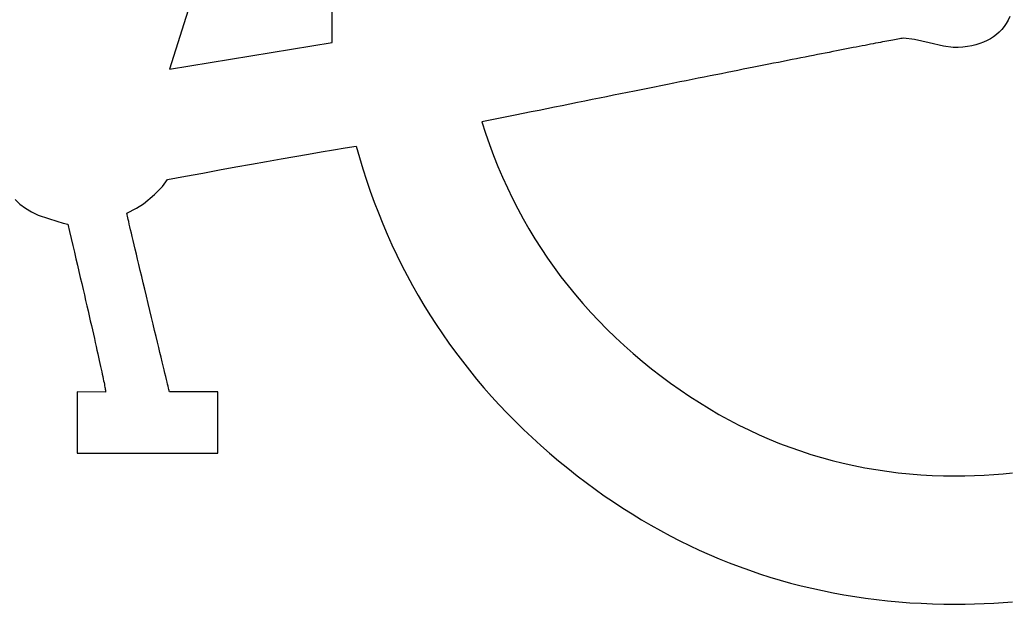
# Model space of a CAD drawing. Extents: x 99982 to 100176, y 99905 to 100011.
# Drawn here: x 100026.2724 to 100026.3271, y 99978.875 to 99978.9072 of the extents above; entities that cross this region are included whole.
import ezdxf

# ---------------------------------------------------------------- set-up
doc = ezdxf.new("R2010")
doc.units = 0
doc.layers.add('TR_SN_ConstructionSigns', color=7, linetype='Continuous')

msp = doc.modelspace()

# ---------------------------------------------------------------- linework, layer by layer
at = {"layer": 'TR_SN_ConstructionSigns'}
for p, q in [((100026.293188, 99978.944763), (100026.280641, 99978.904501)), ((100026.289614, 99978.905971), (100026.289609, 99978.907821)), ((100026.326938, 99978.907218), (100026.326833, 99978.907035)), ((100026.327033, 99978.907414), (100026.326938, 99978.907218)), ((100026.326589, 99978.906703), (100026.32645, 99978.906555)), ((100026.326716, 99978.906863), (100026.326589, 99978.906703)), ((100026.326833, 99978.907035), (100026.326716, 99978.906863)), ((100026.320362, 99978.906071), (100026.320251, 99978.90605)), ((100026.320469, 99978.906091), (100026.320362, 99978.906071)), ((100026.320572, 99978.90611), (100026.320469, 99978.906091)), ((100026.32067, 99978.906128), (100026.320572, 99978.90611)), ((100026.320763, 99978.906145), (100026.32067, 99978.906128)), ((100026.320852, 99978.906161), (100026.320763, 99978.906145)), ((100026.320936, 99978.906176), (100026.320852, 99978.906161)), ((100026.321015, 99978.906191), (100026.320936, 99978.906176)), ((100026.32109, 99978.906204), (100026.321015, 99978.906191)), ((100026.32116, 99978.906216), (100026.32109, 99978.906204)), ((100026.321773, 99978.906152), (100026.32116, 99978.906216)), ((100026.32259, 99978.905959), (100026.321773, 99978.906152)), ((100026.325783, 99978.906081), (100026.325589, 99978.905992)), ((100026.325966, 99978.906182), (100026.325783, 99978.906081)), ((100026.326139, 99978.906295), (100026.325966, 99978.906182)), ((100026.3263, 99978.906419), (100026.326139, 99978.906295)), ((100026.32645, 99978.906555), (100026.3263, 99978.906419)), ((100026.280641, 99978.904501), (100026.289614, 99978.905971)), ((100026.317651, 99978.905551), (100026.317457, 99978.905513)), ((100026.317841, 99978.905588), (100026.317651, 99978.905551)), ((100026.318026, 99978.905624), (100026.317841, 99978.905588)), ((100026.318206, 99978.905659), (100026.318026, 99978.905624)), ((100026.318382, 99978.905693), (100026.318206, 99978.905659)), ((100026.318553, 99978.905726), (100026.318382, 99978.905693)), ((100026.31872, 99978.905759), (100026.318553, 99978.905726)), ((100026.318882, 99978.90579), (100026.31872, 99978.905759)), ((100026.31904, 99978.90582), (100026.318882, 99978.90579)), ((100026.319193, 99978.90585), (100026.31904, 99978.90582)), ((100026.319341, 99978.905878), (100026.319193, 99978.90585)), ((100026.319485, 99978.905905), (100026.319341, 99978.905878)), ((100026.319624, 99978.905932), (100026.319485, 99978.905905)), ((100026.319758, 99978.905958), (100026.319624, 99978.905932)), ((100026.319888, 99978.905982), (100026.319758, 99978.905958)), ((100026.320014, 99978.906006), (100026.319888, 99978.905982)), ((100026.320134, 99978.906029), (100026.320014, 99978.906006)), ((100026.320251, 99978.90605), (100026.320134, 99978.906029)), ((100026.323381, 99978.905766), (100026.32259, 99978.905959)), ((100026.323917, 99978.905702), (100026.323381, 99978.905766)), ((100026.324189, 99978.905708), (100026.323917, 99978.905702)), ((100026.32445, 99978.905726), (100026.324189, 99978.905708)), ((100026.3247, 99978.905756), (100026.32445, 99978.905726)), ((100026.324939, 99978.905797), (100026.3247, 99978.905756)), ((100026.325167, 99978.90585), (100026.324939, 99978.905797)), ((100026.325383, 99978.905915), (100026.325167, 99978.90585)), ((100026.325589, 99978.905992), (100026.325383, 99978.905915)), ((100026.314769, 99978.904983), (100026.314516, 99978.904933)), ((100026.315019, 99978.905033), (100026.314769, 99978.904983)), ((100026.315263, 99978.905081), (100026.315019, 99978.905033)), ((100026.315503, 99978.905128), (100026.315263, 99978.905081)), ((100026.315739, 99978.905175), (100026.315503, 99978.905128)), ((100026.315969, 99978.905221), (100026.315739, 99978.905175)), ((100026.316196, 99978.905265), (100026.315969, 99978.905221)), ((100026.316417, 99978.905309), (100026.316196, 99978.905265)), ((100026.316635, 99978.905352), (100026.316417, 99978.905309)), ((100026.316847, 99978.905393), (100026.316635, 99978.905352)), ((100026.317055, 99978.905434), (100026.316847, 99978.905393)), ((100026.317258, 99978.905474), (100026.317055, 99978.905434)), ((100026.317457, 99978.905513), (100026.317258, 99978.905474)), ((100026.312025, 99978.904437), (100026.311725, 99978.904378)), ((100026.31232, 99978.904496), (100026.312025, 99978.904437)), ((100026.312611, 99978.904554), (100026.31232, 99978.904496)), ((100026.312896, 99978.904611), (100026.312611, 99978.904554)), ((100026.313178, 99978.904667), (100026.312896, 99978.904611)), ((100026.313454, 99978.904722), (100026.313178, 99978.904667)), ((100026.313727, 99978.904776), (100026.313454, 99978.904722)), ((100026.313994, 99978.90483), (100026.313727, 99978.904776)), ((100026.314257, 99978.904882), (100026.313994, 99978.90483)), ((100026.314516, 99978.904933), (100026.314257, 99978.904882)), ((100026.309499, 99978.903932), (100026.309163, 99978.903865)), ((100026.309831, 99978.903999), (100026.309499, 99978.903932)), ((100026.310158, 99978.904064), (100026.309831, 99978.903999)), ((100026.310481, 99978.904129), (100026.310158, 99978.904064)), ((100026.310799, 99978.904193), (100026.310481, 99978.904129)), ((100026.311112, 99978.904255), (100026.310799, 99978.904193)), ((100026.311421, 99978.904317), (100026.311112, 99978.904255)), ((100026.311725, 99978.904378), (100026.311421, 99978.904317)), ((100026.30668, 99978.903366), (100026.306307, 99978.903291)), ((100026.307049, 99978.903441), (100026.30668, 99978.903366)), ((100026.307412, 99978.903514), (100026.307049, 99978.903441)), ((100026.307772, 99978.903586), (100026.307412, 99978.903514)), ((100026.308126, 99978.903657), (100026.307772, 99978.903586)), ((100026.308476, 99978.903727), (100026.308126, 99978.903657)), ((100026.308822, 99978.903797), (100026.308476, 99978.903727)), ((100026.309163, 99978.903865), (100026.308822, 99978.903797)), ((100026.303973, 99978.902821), (100026.303567, 99978.90274)), ((100026.304373, 99978.902902), (100026.303973, 99978.902821)), ((100026.304769, 99978.902982), (100026.304373, 99978.902902)), ((100026.30516, 99978.903061), (100026.304769, 99978.902982)), ((100026.305547, 99978.903139), (100026.30516, 99978.903061)), ((100026.305929, 99978.903215), (100026.305547, 99978.903139)), ((100026.306307, 99978.903291), (100026.305929, 99978.903215)), ((100026.301473, 99978.902317), (100026.30104, 99978.90223)), ((100026.301901, 99978.902404), (100026.301473, 99978.902317)), ((100026.302324, 99978.902489), (100026.301901, 99978.902404)), ((100026.302743, 99978.902574), (100026.302324, 99978.902489)), ((100026.303158, 99978.902657), (100026.302743, 99978.902574)), ((100026.303567, 99978.90274), (100026.303158, 99978.902657)), ((100026.298808, 99978.901779), (100026.298348, 99978.901686)), ((100026.299264, 99978.901871), (100026.298808, 99978.901779)), ((100026.299715, 99978.901962), (100026.299264, 99978.901871)), ((100026.300161, 99978.902052), (100026.299715, 99978.901962)), ((100026.300603, 99978.902141), (100026.300161, 99978.902052)), ((100026.30104, 99978.90223), (100026.300603, 99978.902141)), ((100026.298348, 99978.901686), (100026.297883, 99978.901592)), ((100026.297883, 99978.901592), (100026.298086, 99978.900963)), ((100026.298086, 99978.900963), (100026.298302, 99978.900344)), ((100026.289009, 99978.899937), (100026.289685, 99978.90005)), ((100026.289685, 99978.90005), (100026.290329, 99978.900156)), ((100026.290329, 99978.900156), (100026.290941, 99978.900255)), ((100026.290941, 99978.900255), (100026.291121, 99978.899623)), ((100026.298302, 99978.900344), (100026.29853, 99978.899732)), ((100026.285994, 99978.899412), (100026.286795, 99978.899554)), ((100026.286795, 99978.899554), (100026.287564, 99978.899689)), ((100026.287564, 99978.899689), (100026.288303, 99978.899817)), ((100026.288303, 99978.899817), (100026.289009, 99978.899937)), ((100026.291121, 99978.899623), (100026.291311, 99978.898999)), ((100026.29853, 99978.899732), (100026.298771, 99978.899129)), ((100026.283402, 99978.898941), (100026.284297, 99978.899106)), ((100026.284297, 99978.899106), (100026.285161, 99978.899262)), ((100026.285161, 99978.899262), (100026.285994, 99978.899412)), ((100026.291311, 99978.898999), (100026.291511, 99978.898381)), ((100026.298771, 99978.899129), (100026.299024, 99978.898534)), ((100026.280528, 99978.898405), (100026.281517, 99978.898591)), ((100026.281517, 99978.898591), (100026.282475, 99978.89877)), ((100026.282475, 99978.89877), (100026.283402, 99978.898941)), ((100026.299024, 99978.898534), (100026.29929, 99978.897947)), ((100026.279801, 99978.897582), (100026.280244, 99978.898028)), ((100026.280244, 99978.898028), (100026.280528, 99978.898405)), ((100026.291511, 99978.898381), (100026.291721, 99978.897769)), ((100026.29929, 99978.897947), (100026.299569, 99978.897369)), ((100026.2792, 99978.897068), (100026.279801, 99978.897582)), ((100026.291721, 99978.897769), (100026.291941, 99978.897164)), ((100026.299569, 99978.897369), (100026.29986, 99978.896799)), ((100026.272111, 99978.897308), (100026.272378, 99978.897058)), ((100026.272378, 99978.897058), (100026.272679, 99978.896831)), ((100026.272679, 99978.896831), (100026.273015, 99978.89663)), ((100026.278282, 99978.896554), (100026.278818, 99978.896837)), ((100026.278818, 99978.896837), (100026.2792, 99978.897068)), ((100026.291941, 99978.897164), (100026.29217, 99978.896566)), ((100026.29986, 99978.896799), (100026.300164, 99978.896237)), ((100026.273015, 99978.89663), (100026.273385, 99978.896453)), ((100026.273385, 99978.896453), (100026.273947, 99978.896267)), ((100026.273947, 99978.896267), (100026.274407, 99978.896119)), ((100026.278284, 99978.896537), (100026.278282, 99978.896554)), ((100026.27829, 99978.896504), (100026.278284, 99978.896537)), ((100026.2783, 99978.896454), (100026.27829, 99978.896504)), ((100026.278314, 99978.896387), (100026.2783, 99978.896454)), ((100026.278333, 99978.896304), (100026.278314, 99978.896387)), ((100026.278355, 99978.896204), (100026.278333, 99978.896304)), ((100026.29217, 99978.896566), (100026.29241, 99978.895974)), ((100026.300164, 99978.896237), (100026.30048, 99978.895684)), ((100026.274407, 99978.896119), (100026.274764, 99978.89601)), ((100026.274764, 99978.89601), (100026.275019, 99978.895939)), ((100026.275019, 99978.895939), (100026.275113, 99978.895541)), ((100026.278381, 99978.896088), (100026.278355, 99978.896204)), ((100026.278412, 99978.895955), (100026.278381, 99978.896088)), ((100026.278447, 99978.895805), (100026.278412, 99978.895955)), ((100026.278485, 99978.895639), (100026.278447, 99978.895805)), ((100026.29241, 99978.895974), (100026.292659, 99978.895389)), ((100026.30048, 99978.895684), (100026.300809, 99978.895139)), ((100026.275113, 99978.895541), (100026.275205, 99978.895151)), ((100026.275205, 99978.895151), (100026.275294, 99978.89477)), ((100026.278528, 99978.895456), (100026.278485, 99978.895639)), ((100026.278575, 99978.895257), (100026.278528, 99978.895456)), ((100026.278626, 99978.895041), (100026.278575, 99978.895257)), ((100026.292659, 99978.895389), (100026.292919, 99978.89481)), ((100026.300809, 99978.895139), (100026.301151, 99978.894603)), ((100026.275294, 99978.89477), (100026.275381, 99978.894398)), ((100026.278681, 99978.894808), (100026.278626, 99978.895041)), ((100026.27874, 99978.894559), (100026.278681, 99978.894808)), ((100026.292919, 99978.89481), (100026.293188, 99978.894238)), ((100026.301151, 99978.894603), (100026.301505, 99978.894074)), ((100026.275381, 99978.894398), (100026.275467, 99978.894035)), ((100026.275467, 99978.894035), (100026.27555, 99978.89368)), ((100026.278803, 99978.894293), (100026.27874, 99978.894559)), ((100026.278871, 99978.894011), (100026.278803, 99978.894293)), ((100026.293188, 99978.894238), (100026.293467, 99978.893672)), ((100026.301505, 99978.894074), (100026.301872, 99978.893554)), ((100026.27555, 99978.89368), (100026.27563, 99978.893334)), ((100026.278942, 99978.893712), (100026.278871, 99978.894011)), ((100026.279017, 99978.893397), (100026.278942, 99978.893712)), ((100026.293467, 99978.893672), (100026.293756, 99978.893113)), ((100026.301872, 99978.893554), (100026.302251, 99978.893043)), ((100026.27563, 99978.893334), (100026.275709, 99978.892997)), ((100026.275709, 99978.892997), (100026.275786, 99978.892669)), ((100026.279097, 99978.893065), (100026.279017, 99978.893397)), ((100026.27918, 99978.892716), (100026.279097, 99978.893065)), ((100026.293756, 99978.893113), (100026.294056, 99978.89256)), ((100026.302251, 99978.893043), (100026.302643, 99978.892539)), ((100026.275786, 99978.892669), (100026.27586, 99978.892349)), ((100026.279268, 99978.892351), (100026.27918, 99978.892716)), ((100026.294056, 99978.89256), (100026.294364, 99978.892014)), ((100026.302643, 99978.892539), (100026.303048, 99978.892044)), ((100026.27586, 99978.892349), (100026.275932, 99978.892038)), ((100026.275932, 99978.892038), (100026.276002, 99978.891736)), ((100026.27936, 99978.891969), (100026.279268, 99978.892351)), ((100026.279455, 99978.89157), (100026.27936, 99978.891969)), ((100026.294364, 99978.892014), (100026.294683, 99978.891475)), ((100026.303048, 99978.892044), (100026.303465, 99978.891558)), ((100026.276002, 99978.891736), (100026.27607, 99978.891443)), ((100026.27607, 99978.891443), (100026.276136, 99978.891158)), ((100026.279551, 99978.891172), (100026.279455, 99978.89157)), ((100026.294683, 99978.891475), (100026.295012, 99978.890942)), ((100026.303465, 99978.891558), (100026.303895, 99978.891079)), ((100026.276136, 99978.891158), (100026.276199, 99978.890882)), ((100026.276199, 99978.890882), (100026.276261, 99978.890615)), ((100026.279643, 99978.890791), (100026.279551, 99978.891172)), ((100026.279731, 99978.890426), (100026.279643, 99978.890791)), ((100026.295012, 99978.890942), (100026.295351, 99978.890415)), ((100026.303895, 99978.891079), (100026.304337, 99978.890609)), ((100026.276261, 99978.890615), (100026.27632, 99978.890357)), ((100026.27632, 99978.890357), (100026.276377, 99978.890107)), ((100026.279814, 99978.890079), (100026.279731, 99978.890426)), ((100026.295351, 99978.890415), (100026.2957, 99978.889895)), ((100026.304337, 99978.890609), (100026.304792, 99978.890147)), ((100026.276377, 99978.890107), (100026.276432, 99978.889867)), ((100026.276432, 99978.889867), (100026.276485, 99978.889634)), ((100026.279894, 99978.889748), (100026.279814, 99978.890079)), ((100026.279969, 99978.889435), (100026.279894, 99978.889748)), ((100026.2957, 99978.889895), (100026.296058, 99978.889382)), ((100026.304792, 99978.890147), (100026.30526, 99978.889694)), ((100026.30526, 99978.889694), (100026.30574, 99978.889249)), ((100026.276485, 99978.889634), (100026.276536, 99978.889411)), ((100026.276536, 99978.889411), (100026.276584, 99978.889197)), ((100026.276584, 99978.889197), (100026.27663, 99978.888991)), ((100026.28004, 99978.889138), (100026.279969, 99978.889435)), ((100026.280108, 99978.888859), (100026.28004, 99978.889138)), ((100026.296058, 99978.889382), (100026.296427, 99978.888875)), ((100026.30574, 99978.889249), (100026.306233, 99978.888812)), ((100026.27663, 99978.888991), (100026.276674, 99978.888794)), ((100026.276674, 99978.888794), (100026.276716, 99978.888606)), ((100026.276716, 99978.888606), (100026.276756, 99978.888426)), ((100026.280171, 99978.888596), (100026.280108, 99978.888859)), ((100026.28023, 99978.88835), (100026.280171, 99978.888596)), ((100026.296427, 99978.888875), (100026.296805, 99978.888375)), ((100026.306233, 99978.888812), (100026.306739, 99978.888384)), ((100026.276756, 99978.888426), (100026.276794, 99978.888255)), ((100026.276794, 99978.888255), (100026.276829, 99978.888093)), ((100026.276829, 99978.888093), (100026.276863, 99978.88794)), ((100026.280285, 99978.888121), (100026.28023, 99978.88835)), ((100026.280336, 99978.88791), (100026.280285, 99978.888121)), ((100026.296805, 99978.888375), (100026.297194, 99978.887881)), ((100026.306739, 99978.888384), (100026.307257, 99978.887964)), ((100026.276863, 99978.88794), (100026.276894, 99978.887796)), ((100026.276894, 99978.887796), (100026.276923, 99978.88766)), ((100026.276923, 99978.88766), (100026.27695, 99978.887533)), ((100026.27695, 99978.887533), (100026.276975, 99978.887415)), ((100026.280383, 99978.887715), (100026.280336, 99978.88791)), ((100026.280425, 99978.887537), (100026.280383, 99978.887715)), ((100026.280464, 99978.887376), (100026.280425, 99978.887537)), ((100026.297194, 99978.887881), (100026.297592, 99978.887394)), ((100026.307257, 99978.887964), (100026.307788, 99978.887552)), ((100026.307788, 99978.887552), (100026.308308, 99978.887166)), ((100026.276975, 99978.887415), (100026.276997, 99978.887305)), ((100026.276997, 99978.887305), (100026.277018, 99978.887205)), ((100026.277018, 99978.887205), (100026.277036, 99978.887113)), ((100026.277036, 99978.887113), (100026.277052, 99978.887029)), ((100026.277052, 99978.887029), (100026.277066, 99978.886955)), ((100026.277066, 99978.886955), (100026.277078, 99978.886889)), ((100026.280499, 99978.887232), (100026.280464, 99978.887376)), ((100026.280529, 99978.887105), (100026.280499, 99978.887232)), ((100026.280556, 99978.886994), (100026.280529, 99978.887105)), ((100026.280578, 99978.886901), (100026.280556, 99978.886994)), ((100026.297592, 99978.887394), (100026.298, 99978.886914)), ((100026.298, 99978.886914), (100026.298418, 99978.88644)), ((100026.308308, 99978.887166), (100026.308832, 99978.886794)), ((100026.2771, 99978.886675), (100026.275537, 99978.886689)), ((100026.275537, 99978.886689), (100026.275537, 99978.883311)), ((100026.277078, 99978.886889), (100026.277087, 99978.886832)), ((100026.277087, 99978.886832), (100026.277095, 99978.886784)), ((100026.277095, 99978.886784), (100026.2771, 99978.886745)), ((100026.2771, 99978.886745), (100026.277103, 99978.886714)), ((100026.277103, 99978.886679), (100026.2771, 99978.886675)), ((100026.277103, 99978.886714), (100026.277104, 99978.886692)), ((100026.277104, 99978.886692), (100026.277103, 99978.886679)), ((100026.280597, 99978.886825), (100026.280578, 99978.886901)), ((100026.280611, 99978.886766), (100026.280597, 99978.886825)), ((100026.280621, 99978.886723), (100026.280611, 99978.886766)), ((100026.280627, 99978.886698), (100026.280621, 99978.886723)), ((100026.280629, 99978.886689), (100026.280627, 99978.886698)), ((100026.2833, 99978.886689), (100026.280629, 99978.886689)), ((100026.2833, 99978.883311), (100026.2833, 99978.886689)), ((100026.298418, 99978.88644), (100026.298846, 99978.885972)), ((100026.308832, 99978.886794), (100026.309361, 99978.886436)), ((100026.309361, 99978.886436), (100026.309894, 99978.886092)), ((100026.298846, 99978.885972), (100026.299284, 99978.885511)), ((100026.309894, 99978.886092), (100026.310432, 99978.885762)), ((100026.299284, 99978.885511), (100026.299732, 99978.885057)), ((100026.310432, 99978.885762), (100026.310974, 99978.885446)), ((100026.310974, 99978.885446), (100026.311521, 99978.885144)), ((100026.299732, 99978.885057), (100026.30019, 99978.884609)), ((100026.311521, 99978.885144), (100026.312072, 99978.884857)), ((100026.312072, 99978.884857), (100026.312628, 99978.884583)), ((100026.30019, 99978.884609), (100026.300658, 99978.884167)), ((100026.312628, 99978.884583), (100026.313187, 99978.884323)), ((100026.313187, 99978.884323), (100026.313752, 99978.884077)), ((100026.300658, 99978.884167), (100026.301135, 99978.883733)), ((100026.301135, 99978.883733), (100026.301623, 99978.883304)), ((100026.313752, 99978.884077), (100026.314321, 99978.883846)), ((100026.314321, 99978.883846), (100026.314894, 99978.883628)), ((100026.314894, 99978.883628), (100026.315471, 99978.883425)), ((100026.275537, 99978.883311), (100026.2833, 99978.883311)), ((100026.301623, 99978.883304), (100026.30212, 99978.882883)), ((100026.315471, 99978.883425), (100026.316053, 99978.883235)), ((100026.316053, 99978.883235), (100026.31664, 99978.88306)), ((100026.30212, 99978.882883), (100026.302628, 99978.882468)), ((100026.31664, 99978.88306), (100026.317231, 99978.882898)), ((100026.317231, 99978.882898), (100026.317826, 99978.882751)), ((100026.317826, 99978.882751), (100026.318426, 99978.882617)), ((100026.318426, 99978.882617), (100026.31903, 99978.882498)), ((100026.302628, 99978.882468), (100026.303145, 99978.882059)), ((100026.303145, 99978.882059), (100026.303641, 99978.881681)), ((100026.31903, 99978.882498), (100026.319639, 99978.882393)), ((100026.319639, 99978.882393), (100026.320252, 99978.882302)), ((100026.320252, 99978.882302), (100026.320869, 99978.882224)), ((100026.320869, 99978.882224), (100026.321491, 99978.882161)), ((100026.321491, 99978.882161), (100026.322117, 99978.882112)), ((100026.322117, 99978.882112), (100026.322748, 99978.882077)), ((100026.322748, 99978.882077), (100026.323383, 99978.882056)), ((100026.323383, 99978.882056), (100026.324023, 99978.882049)), ((100026.324023, 99978.882049), (100026.324561, 99978.882053)), ((100026.324561, 99978.882053), (100026.325095, 99978.882067)), ((100026.325095, 99978.882067), (100026.325625, 99978.88209)), ((100026.325625, 99978.88209), (100026.326152, 99978.882122)), ((100026.326152, 99978.882122), (100026.326675, 99978.882163)), ((100026.326675, 99978.882163), (100026.327194, 99978.882213)), ((100026.303641, 99978.881681), (100026.304141, 99978.881313)), ((100026.304141, 99978.881313), (100026.304645, 99978.880955)), ((100026.304645, 99978.880955), (100026.305152, 99978.880608)), ((100026.305152, 99978.880608), (100026.305663, 99978.880272)), ((100026.305663, 99978.880272), (100026.306178, 99978.879945)), ((100026.306178, 99978.879945), (100026.306697, 99978.879629)), ((100026.306697, 99978.879629), (100026.307219, 99978.879323)), ((100026.307219, 99978.879323), (100026.307746, 99978.879028)), ((100026.307746, 99978.879028), (100026.308276, 99978.878743)), ((100026.308276, 99978.878743), (100026.30881, 99978.878469)), ((100026.30881, 99978.878469), (100026.309348, 99978.878204)), ((100026.309348, 99978.878204), (100026.30989, 99978.87795)), ((100026.30989, 99978.87795), (100026.310435, 99978.877707)), ((100026.310435, 99978.877707), (100026.310984, 99978.877474)), ((100026.310984, 99978.877474), (100026.311537, 99978.877251)), ((100026.311537, 99978.877251), (100026.312094, 99978.877039)), ((100026.312094, 99978.877039), (100026.312655, 99978.876836)), ((100026.312655, 99978.876836), (100026.313219, 99978.876645)), ((100026.313219, 99978.876645), (100026.313787, 99978.876463)), ((100026.313787, 99978.876463), (100026.314359, 99978.876292)), ((100026.314359, 99978.876292), (100026.314935, 99978.876132)), ((100026.314935, 99978.876132), (100026.315515, 99978.875982)), ((100026.315515, 99978.875982), (100026.316098, 99978.875842)), ((100026.316098, 99978.875842), (100026.316686, 99978.875712)), ((100026.316686, 99978.875712), (100026.317277, 99978.875593)), ((100026.317277, 99978.875593), (100026.317871, 99978.875484)), ((100026.317871, 99978.875484), (100026.31847, 99978.875386)), ((100026.31847, 99978.875386), (100026.319073, 99978.875298)), ((100026.319073, 99978.875298), (100026.319679, 99978.87522)), ((100026.319679, 99978.87522), (100026.320289, 99978.875153)), ((100026.320289, 99978.875153), (100026.320903, 99978.875096)), ((100026.320903, 99978.875096), (100026.321521, 99978.875049)), ((100026.321521, 99978.875049), (100026.322142, 99978.875013)), ((100026.322142, 99978.875013), (100026.322767, 99978.874987)), ((100026.322767, 99978.874987), (100026.323396, 99978.874971)), ((100026.323396, 99978.874971), (100026.324029, 99978.874966)), ((100026.324029, 99978.874966), (100026.324563, 99978.87497)), ((100026.324563, 99978.87497), (100026.325095, 99978.87498)), ((100026.325095, 99978.87498), (100026.325623, 99978.874998)), ((100026.325623, 99978.874998), (100026.326148, 99978.875024)), ((100026.326148, 99978.875024), (100026.326671, 99978.875056)), ((100026.326671, 99978.875056), (100026.32719, 99978.875096))]:
    msp.add_line(p, q, dxfattribs=at)

doc.saveas('drawing.dxf')
